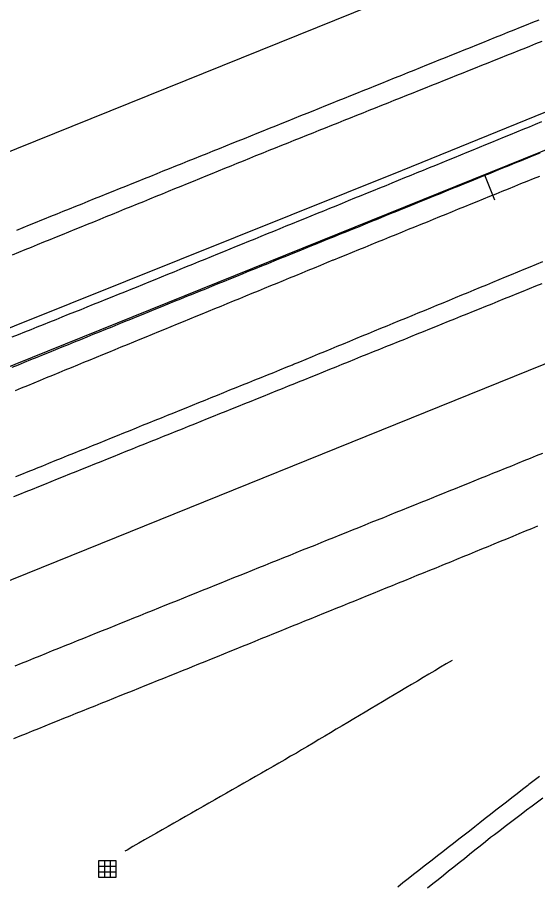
# Model space of a CAD drawing. Extents: x 1901471 to 1963503, y 756461 to 799997.
# Drawn here: x 1930287.8 to 1930365.1, y 773281.7 to 773410.4 of the extents above; entities that cross this region are included whole.
import ezdxf

# ---------------------------------------------------------------- set-up
doc = ezdxf.new("R2010")
doc.units = 0
for name, color, linetype in [('RD_EX_DR_ErosCtrl', 7, 'Continuous'), ('RD_EX_DR_Inlet', 7, 'Continuous'), ('RD_EX_Fence_Other', 7, 'Continuous'), ('RD_EX_H2O', 7, 'Continuous'), ('RD_EX_Road', 7, 'Continuous'), ('RD_HC_Cl', 7, 'Continuous'), ('RD_HC_Data_Tic', 7, 'Continuous')]:
    doc.layers.add(name, color=color, linetype=linetype)

# ---------------------------------------------------------------- blocks, each defined once
blk = doc.blocks.new('DI')
at = {"layer": 'RD_EX_DR_Inlet'}
for p, q in [((-0.84, 2.56), (-0.84, -2.44)), ((0.86, 2.56), (0.86, -2.44)), ((-2.54, 0.86), (2.46, 0.86)), ((-2.54, -0.84), (2.46, -0.84))]:
    blk.add_line(p, q, dxfattribs=at)
blk.add_lwpolyline([(-2.54, -2.44), (-2.54, 2.56), (2.46, 2.56), (2.46, -2.44)], close=True, dxfattribs=at)

msp = doc.modelspace()

# ---------------------------------------------------------------- linework, layer by layer
at = {"layer": 'RD_EX_DR_ErosCtrl'}
for points in [[(1930287.08, 773362.91), (1930288, 773363.28), (1930288.93, 773363.66), (1930289.86, 773364.03), (1930290.79, 773364.4), (1930291.71, 773364.78), (1930292.64, 773365.15), (1930293.57, 773365.52), (1930294.5, 773365.89), (1930295.42, 773366.27), (1930296.35, 773366.64), (1930297.28, 773367.01), (1930298.21, 773367.38), (1930299.14, 773367.76), (1930300.06, 773368.13), (1930300.99, 773368.5), (1930301.92, 773368.87), (1930302.85, 773369.25), (1930303.77, 773369.62), (1930304.7, 773369.99), (1930305.53, 773370.32), (1930306.45, 773370.7), (1930307.38, 773371.08), (1930308.3, 773371.46), (1930309.23, 773371.84), (1930310.16, 773372.21), (1930311.08, 773372.59), (1930312.01, 773372.97), (1930312.93, 773373.35), (1930313.86, 773373.72), (1930314.78, 773374.1), (1930315.71, 773374.48), (1930316.64, 773374.86), (1930317.56, 773375.24), (1930318.49, 773375.61), (1930319.41, 773375.99), (1930320.34, 773376.37), (1930321.26, 773376.75), (1930322.19, 773377.12), (1930323.12, 773377.5), (1930324.04, 773377.88), (1930324.97, 773378.26), (1930325.89, 773378.63), (1930325.89, 773378.63), (1930326.82, 773379.01), (1930327.74, 773379.39), (1930328.67, 773379.77), (1930329.6, 773380.15), (1930330.52, 773380.52), (1930331.45, 773380.9), (1930332.37, 773381.28), (1930333.3, 773381.66), (1930334.22, 773382.03), (1930335.15, 773382.41), (1930336.08, 773382.79), (1930337, 773383.17), (1930337.93, 773383.55), (1930338.85, 773383.92), (1930339.78, 773384.3), (1930340.7, 773384.68), (1930341.63, 773385.06), (1930342.56, 773385.43), (1930343.48, 773385.81), (1930344.41, 773386.19), (1930345.33, 773386.57), (1930346.26, 773386.94), (1930347.19, 773387.32), (1930348.11, 773387.7), (1930349.02, 773388.07), (1930349.95, 773388.45), (1930350.87, 773388.83), (1930351.8, 773389.21), (1930352.72, 773389.59), (1930353.65, 773389.96), (1930354.57, 773390.34), (1930355.5, 773390.72), (1930356.42, 773391.1), (1930357.35, 773391.48), (1930358.27, 773391.86), (1930359.2, 773392.24), (1930360.12, 773392.62), (1930361.05, 773392.99), (1930361.98, 773393.37), (1930362.9, 773393.75), (1930363.83, 773394.13), (1930364.75, 773394.51), (1930365.68, 773394.89)], [(1930365.31, 773386.76), (1930364.39, 773386.39), (1930363.46, 773386.01), (1930362.53, 773385.63), (1930361.61, 773385.26), (1930360.68, 773384.88), (1930359.76, 773384.5), (1930358.83, 773384.13), (1930357.9, 773383.75), (1930356.98, 773383.37), (1930356.05, 773383), (1930355.13, 773382.62), (1930354.2, 773382.24), (1930353.27, 773381.87), (1930352.35, 773381.49), (1930351.42, 773381.11), (1930350.5, 773380.74), (1930349.57, 773380.36), (1930348.64, 773379.98), (1930347.72, 773379.61), (1930346.79, 773379.23), (1930345.86, 773378.85), (1930344.94, 773378.47), (1930344.01, 773378.1), (1930343.09, 773377.72), (1930342.16, 773377.34), (1930341.23, 773376.97), (1930340.31, 773376.59), (1930339.38, 773376.21), (1930338.46, 773375.84), (1930337.53, 773375.46), (1930337.53, 773375.46), (1930336.6, 773375.08), (1930335.68, 773374.71), (1930334.75, 773374.33), (1930334.66, 773374.29), (1930333.73, 773373.91), (1930332.81, 773373.53), (1930331.88, 773373.15), (1930330.96, 773372.77), (1930330.03, 773372.39), (1930329.11, 773372.01), (1930328.18, 773371.63), (1930327.26, 773371.25), (1930326.33, 773370.87), (1930325.41, 773370.49), (1930324.48, 773370.11), (1930323.56, 773369.73), (1930322.63, 773369.35), (1930321.71, 773368.97), (1930320.78, 773368.59), (1930319.86, 773368.21), (1930318.93, 773367.83), (1930318.01, 773367.45), (1930317.08, 773367.07), (1930316.16, 773366.69), (1930315.23, 773366.31), (1930314.31, 773365.93), (1930313.39, 773365.55), (1930312.46, 773365.17), (1930311.54, 773364.79), (1930310.61, 773364.41), (1930309.69, 773364.03), (1930308.76, 773363.65), (1930307.84, 773363.27), (1930306.91, 773362.89), (1930305.99, 773362.51), (1930305.06, 773362.13), (1930304.14, 773361.75), (1930303.21, 773361.37), (1930302.29, 773360.99), (1930301.36, 773360.61), (1930300.44, 773360.23), (1930299.51, 773359.85), (1930298.59, 773359.47), (1930297.66, 773359.09), (1930296.74, 773358.71), (1930295.81, 773358.33), (1930294.89, 773357.95), (1930293.96, 773357.57), (1930293.04, 773357.19), (1930292.11, 773356.81), (1930291.19, 773356.43), (1930290.26, 773356.05), (1930289.34, 773355.67), (1930288.41, 773355.29), (1930287.49, 773354.91)]]:
    msp.add_lwpolyline(points, dxfattribs=at)
at = {"layer": 'RD_EX_Fence_Other'}
msp.add_lwpolyline([(1931133.89, 773707.87), (1931099.83, 773694.13), (1931067.48, 773680.72), (1931027.55, 773663.68), (1930982.76, 773645.81), (1930938.97, 773628.09), (1930893.39, 773609.71), (1930849.11, 773591.39), (1930804.88, 773573.99), (1930760.65, 773556.5), (1930716.24, 773538.84), (1930656.76, 773514.52), (1930612.46, 773496.32), (1930567.72, 773478.03), (1930492.15, 773447.44), (1930419.73, 773418.13), (1930344.93, 773387.63), (1930270.78, 773357.87), (1930212.61, 773334.12), (1930147.85, 773308.03), (1930094.8, 773286.49), (1930062.24, 773274.79), (1930012.63, 773254.25)], dxfattribs=at)
at = {"layer": 'RD_EX_H2O'}
for points in [[(1930365.39, 773390.22), (1930364.47, 773389.84), (1930363.54, 773389.47), (1930362.62, 773389.09), (1930361.69, 773388.71), (1930360.76, 773388.33), (1930359.84, 773387.96), (1930358.91, 773387.58), (1930357.99, 773387.2), (1930357.06, 773386.83), (1930356.13, 773386.45), (1930355.21, 773386.07), (1930354.28, 773385.7), (1930353.35, 773385.32), (1930352.43, 773384.94), (1930351.5, 773384.57), (1930350.58, 773384.19), (1930349.65, 773383.81), (1930348.72, 773383.44), (1930347.8, 773383.06), (1930346.87, 773382.68), (1930345.95, 773382.31), (1930345.02, 773381.93), (1930344.09, 773381.55), (1930343.17, 773381.18), (1930342.24, 773380.8), (1930341.32, 773380.42), (1930340.39, 773380.05), (1930339.46, 773379.67), (1930338.54, 773379.29), (1930337.61, 773378.91), (1930337.61, 773378.91), (1930336.68, 773378.54), (1930335.76, 773378.16), (1930334.83, 773377.78), (1930333.91, 773377.41), (1930332.98, 773377.03), (1930332.05, 773376.65), (1930331.48, 773376.42), (1930330.55, 773376.04), (1930329.63, 773375.67), (1930328.7, 773375.29), (1930327.77, 773374.92), (1930326.85, 773374.54), (1930325.92, 773374.16), (1930324.99, 773373.79), (1930324.07, 773373.41), (1930323.14, 773373.03), (1930322.21, 773372.66), (1930321.29, 773372.28), (1930320.36, 773371.91), (1930319.44, 773371.53), (1930318.51, 773371.15), (1930317.58, 773370.78), (1930316.66, 773370.4), (1930315.73, 773370.03), (1930314.8, 773369.65), (1930313.88, 773369.27), (1930312.95, 773368.9), (1930312.02, 773368.52), (1930311.1, 773368.15), (1930310.17, 773367.77), (1930309.24, 773367.39), (1930308.32, 773367.02), (1930307.39, 773366.64), (1930306.47, 773366.26), (1930305.54, 773365.89), (1930304.61, 773365.51), (1930303.69, 773365.14), (1930302.76, 773364.76), (1930301.83, 773364.38), (1930300.91, 773364.01), (1930299.98, 773363.63), (1930299.05, 773363.26), (1930298.13, 773362.88), (1930297.2, 773362.5), (1930296.27, 773362.13), (1930295.35, 773361.75), (1930294.42, 773361.37), (1930293.5, 773361), (1930292.57, 773360.62), (1930291.64, 773360.25), (1930290.72, 773359.87), (1930289.79, 773359.49), (1930288.86, 773359.12), (1930287.94, 773358.74), (1930287.01, 773358.37)], [(1930352.35, 773314.86), (1930351.5, 773314.35), (1930350.64, 773313.84), (1930349.78, 773313.32), (1930348.92, 773312.81), (1930348.06, 773312.3), (1930347.2, 773311.79), (1930346.34, 773311.28), (1930345.48, 773310.77), (1930344.62, 773310.25), (1930343.76, 773309.74), (1930342.9, 773309.23), (1930342.05, 773308.72), (1930341.19, 773308.21), (1930340.33, 773307.7), (1930339.47, 773307.18), (1930338.61, 773306.67), (1930337.75, 773306.16), (1930336.89, 773305.65), (1930336.03, 773305.14), (1930335.17, 773304.63), (1930334.31, 773304.11), (1930333.46, 773303.6), (1930332.6, 773303.09), (1930331.74, 773302.58), (1930330.88, 773302.07), (1930330.02, 773301.55), (1930329.26, 773301.1), (1930328.39, 773300.61), (1930327.53, 773300.11), (1930326.66, 773299.61), (1930325.79, 773299.11), (1930324.93, 773298.62), (1930324.06, 773298.12), (1930323.19, 773297.62), (1930322.32, 773297.13), (1930321.46, 773296.63), (1930320.59, 773296.13), (1930319.72, 773295.64), (1930318.86, 773295.14), (1930317.99, 773294.64), (1930317.12, 773294.15), (1930316.26, 773293.65), (1930315.39, 773293.15), (1930314.52, 773292.65), (1930313.66, 773292.16), (1930312.79, 773291.66), (1930311.92, 773291.16), (1930311.06, 773290.67), (1930310.19, 773290.17), (1930309.32, 773289.67), (1930308.46, 773289.18), (1930307.59, 773288.68), (1930306.72, 773288.18), (1930305.85, 773287.69), (1930304.99, 773287.19), (1930304.12, 773286.69), (1930303.79, 773286.5)]]:
    msp.add_lwpolyline(points, dxfattribs=at)
at = {"layer": 'RD_EX_Road'}
for points in [[(1930287.76, 773378.79), (1930288.69, 773379.17), (1930289.61, 773379.55), (1930290.54, 773379.92), (1930291.46, 773380.3), (1930291.87, 773380.46), (1930292.79, 773380.84), (1930293.72, 773381.21), (1930294.65, 773381.58), (1930295.58, 773381.96), (1930296.5, 773382.33), (1930297.43, 773382.7), (1930298.36, 773383.08), (1930299.29, 773383.45), (1930300.21, 773383.82), (1930301.14, 773384.2), (1930302.07, 773384.57), (1930303, 773384.95), (1930303.92, 773385.32), (1930304.85, 773385.69), (1930305.78, 773386.07), (1930306.71, 773386.44), (1930307.63, 773386.81), (1930308.56, 773387.19), (1930309.49, 773387.56), (1930310.42, 773387.93), (1930311.34, 773388.31), (1930312.27, 773388.68), (1930313.2, 773389.05), (1930314.13, 773389.43), (1930315.05, 773389.8), (1930315.98, 773390.17), (1930316.91, 773390.55), (1930317.84, 773390.92), (1930318.76, 773391.29), (1930319.69, 773391.67), (1930320.62, 773392.04), (1930321.55, 773392.41), (1930322.47, 773392.79), (1930323.4, 773393.16), (1930324.33, 773393.54), (1930325.26, 773393.91), (1930326.18, 773394.28), (1930327.11, 773394.66), (1930328.04, 773395.03), (1930328.97, 773395.4), (1930329.89, 773395.78), (1930330.82, 773396.15), (1930331.75, 773396.52), (1930332.68, 773396.9), (1930333.61, 773397.27), (1930334.53, 773397.64), (1930335.46, 773398.02), (1930336.39, 773398.39), (1930337.32, 773398.76), (1930338.24, 773399.14), (1930339.17, 773399.51), (1930340.1, 773399.88), (1930341.03, 773400.26), (1930341.95, 773400.63), (1930342.88, 773401), (1930343.81, 773401.38), (1930343.95, 773401.44), (1930344.88, 773401.81), (1930345.81, 773402.18), (1930346.73, 773402.56), (1930347.66, 773402.93), (1930348.59, 773403.31), (1930349.52, 773403.68), (1930350.44, 773404.05), (1930351.37, 773404.43), (1930352.3, 773404.8), (1930353.22, 773405.18), (1930354.15, 773405.55), (1930355.08, 773405.92), (1930356.01, 773406.3), (1930356.93, 773406.67), (1930357.86, 773407.05), (1930358.79, 773407.42), (1930359.72, 773407.79), (1930360.64, 773408.17), (1930361.57, 773408.54), (1930362.5, 773408.92), (1930363.42, 773409.29), (1930364.35, 773409.66), (1930365.28, 773410.04)], [(1930287.13, 773375.13), (1930288.06, 773375.51), (1930288.99, 773375.89), (1930289.91, 773376.26), (1930290.84, 773376.64), (1930291.76, 773377.02), (1930292.69, 773377.39), (1930293.62, 773377.77), (1930294.54, 773378.15), (1930295.47, 773378.53), (1930296.39, 773378.9), (1930297.32, 773379.28), (1930298.24, 773379.66), (1930299.17, 773380.03), (1930300.1, 773380.41), (1930301.02, 773380.79), (1930301.95, 773381.17), (1930302.87, 773381.54), (1930303.8, 773381.92), (1930304.73, 773382.3), (1930305.65, 773382.68), (1930306.58, 773383.05), (1930307.5, 773383.43), (1930308.43, 773383.81), (1930309.36, 773384.18), (1930310.28, 773384.56), (1930311.21, 773384.94), (1930312.13, 773385.32), (1930313.06, 773385.69), (1930313.99, 773386.07), (1930314.91, 773386.45), (1930315.84, 773386.83), (1930316.76, 773387.2), (1930317.69, 773387.58), (1930318.62, 773387.96), (1930319.54, 773388.33), (1930320.47, 773388.71), (1930321.39, 773389.09), (1930322.32, 773389.47), (1930323.24, 773389.84), (1930323.36, 773389.89), (1930324.29, 773390.26), (1930325.22, 773390.63), (1930326.15, 773391.01), (1930327.08, 773391.38), (1930328, 773391.75), (1930328.93, 773392.12), (1930329.86, 773392.49), (1930330.79, 773392.86), (1930331.72, 773393.23), (1930332.65, 773393.61), (1930333.57, 773393.98), (1930334.5, 773394.35), (1930335.43, 773394.72), (1930336.36, 773395.09), (1930337.29, 773395.46), (1930338.21, 773395.84), (1930339.14, 773396.21), (1930340.07, 773396.58), (1930341, 773396.95), (1930341.93, 773397.32), (1930342.86, 773397.69), (1930343.78, 773398.07), (1930344.71, 773398.44), (1930345.64, 773398.81), (1930346.57, 773399.18), (1930347.5, 773399.55), (1930348.42, 773399.92), (1930349.35, 773400.3), (1930350.28, 773400.67), (1930351.21, 773401.04), (1930352.14, 773401.41), (1930353.07, 773401.78), (1930353.99, 773402.15), (1930354.92, 773402.52), (1930355.85, 773402.9), (1930356.78, 773403.27), (1930357.71, 773403.64), (1930358.63, 773404.01), (1930359.56, 773404.38), (1930360.49, 773404.75), (1930361.42, 773405.13), (1930362.35, 773405.5), (1930363.28, 773405.87), (1930363.88, 773406.11), (1930364.81, 773406.49), (1930365.74, 773406.86)], [(1930287.58, 773342.17), (1930288.51, 773342.54), (1930289.44, 773342.91), (1930290.36, 773343.28), (1930290.66, 773343.4), (1930291.59, 773343.78), (1930292.51, 773344.15), (1930293.44, 773344.53), (1930294.37, 773344.9), (1930295.29, 773345.28), (1930296.22, 773345.65), (1930297.15, 773346.03), (1930298.07, 773346.4), (1930299, 773346.78), (1930299.93, 773347.15), (1930300.85, 773347.53), (1930301.78, 773347.9), (1930302.71, 773348.28), (1930303.63, 773348.65), (1930304.56, 773349.03), (1930305.49, 773349.4), (1930306.42, 773349.78), (1930307.34, 773350.15), (1930308.27, 773350.53), (1930309.2, 773350.9), (1930310.12, 773351.28), (1930311.05, 773351.65), (1930311.98, 773352.03), (1930312.9, 773352.4), (1930313.83, 773352.78), (1930314.76, 773353.15), (1930315.68, 773353.53), (1930316.61, 773353.9), (1930317.54, 773354.28), (1930318.46, 773354.65), (1930319.39, 773355.03), (1930320.32, 773355.4), (1930321.25, 773355.78), (1930322.17, 773356.15), (1930323.1, 773356.53), (1930324.03, 773356.9), (1930324.95, 773357.28), (1930325.88, 773357.65), (1930326.81, 773358.03), (1930327.73, 773358.4), (1930328.66, 773358.78), (1930328.84, 773358.85), (1930329.77, 773359.23), (1930330.69, 773359.61), (1930331.62, 773360), (1930332.54, 773360.38), (1930333.47, 773360.76), (1930334.39, 773361.14), (1930335.31, 773361.52), (1930336.24, 773361.9), (1930337.16, 773362.28), (1930338.09, 773362.66), (1930339.01, 773363.05), (1930339.94, 773363.43), (1930340.86, 773363.81), (1930341.78, 773364.19), (1930342.71, 773364.57), (1930343.63, 773364.95), (1930344.56, 773365.33), (1930345.48, 773365.72), (1930346.41, 773366.1), (1930347.33, 773366.48), (1930348.25, 773366.86), (1930349.18, 773367.24), (1930350.1, 773367.62), (1930351.03, 773368), (1930351.95, 773368.39), (1930352.88, 773368.77), (1930353.8, 773369.15), (1930354.72, 773369.53), (1930355.65, 773369.91), (1930356.57, 773370.29), (1930357.5, 773370.67), (1930358.42, 773371.06), (1930359.35, 773371.44), (1930360.27, 773371.82), (1930361.19, 773372.2), (1930362.12, 773372.58), (1930363.04, 773372.96), (1930363.97, 773373.34), (1930364.89, 773373.72), (1930365.82, 773374.11)], [(1930287.28, 773339.19), (1930288.21, 773339.57), (1930289.14, 773339.94), (1930290.07, 773340.31), (1930290.99, 773340.69), (1930291.92, 773341.06), (1930292.85, 773341.43), (1930293.78, 773341.81), (1930294.7, 773342.18), (1930295.63, 773342.55), (1930296.56, 773342.93), (1930297.48, 773343.3), (1930298.41, 773343.67), (1930299.34, 773344.05), (1930300.27, 773344.42), (1930301.19, 773344.79), (1930302.12, 773345.17), (1930303.05, 773345.54), (1930303.98, 773345.92), (1930304.9, 773346.29), (1930305.83, 773346.66), (1930306.76, 773347.04), (1930307.69, 773347.41), (1930308.61, 773347.78), (1930309.54, 773348.16), (1930310.47, 773348.53), (1930311.39, 773348.9), (1930312.32, 773349.28), (1930313.25, 773349.65), (1930314.18, 773350.02), (1930315.1, 773350.4), (1930316.03, 773350.77), (1930316.96, 773351.14), (1930317.89, 773351.52), (1930318.81, 773351.89), (1930319.74, 773352.27), (1930320.67, 773352.64), (1930321.59, 773353.01), (1930322.52, 773353.39), (1930323.45, 773353.76), (1930324.38, 773354.13), (1930325.3, 773354.51), (1930326.23, 773354.88), (1930327.16, 773355.25), (1930328.09, 773355.63), (1930329.01, 773356), (1930329.57, 773356.22), (1930330.49, 773356.6), (1930331.42, 773356.97), (1930332.35, 773357.35), (1930333.27, 773357.73), (1930334.2, 773358.1), (1930335.13, 773358.48), (1930336.05, 773358.85), (1930336.98, 773359.23), (1930337.91, 773359.6), (1930338.83, 773359.98), (1930339.76, 773360.35), (1930340.69, 773360.73), (1930341.61, 773361.1), (1930342.54, 773361.48), (1930343.47, 773361.85), (1930344.39, 773362.23), (1930345.32, 773362.6), (1930346.25, 773362.98), (1930347.17, 773363.35), (1930348.1, 773363.73), (1930349.03, 773364.1), (1930349.95, 773364.48), (1930350.88, 773364.85), (1930351.81, 773365.23), (1930352.74, 773365.6), (1930353.66, 773365.98), (1930354.59, 773366.35), (1930355.52, 773366.73), (1930356.44, 773367.1), (1930357.37, 773367.48), (1930358.3, 773367.85), (1930359.22, 773368.23), (1930360.15, 773368.6), (1930361.08, 773368.98), (1930362, 773369.35), (1930362.93, 773369.73), (1930363.86, 773370.1), (1930364.78, 773370.48), (1930365.71, 773370.85)], [(1930365.78, 773345.61), (1930364.86, 773345.23), (1930363.93, 773344.86), (1930363, 773344.48), (1930362.08, 773344.11), (1930361.15, 773343.73), (1930360.22, 773343.36), (1930359.3, 773342.98), (1930358.37, 773342.61), (1930357.44, 773342.23), (1930356.52, 773341.86), (1930355.59, 773341.48), (1930354.66, 773341.11), (1930353.73, 773340.73), (1930352.81, 773340.36), (1930351.88, 773339.98), (1930350.95, 773339.61), (1930350.03, 773339.24), (1930349.58, 773339.05), (1930348.65, 773338.68), (1930347.73, 773338.31), (1930346.8, 773337.93), (1930345.87, 773337.56), (1930344.94, 773337.19), (1930344.02, 773336.81), (1930343.09, 773336.44), (1930342.16, 773336.06), (1930341.23, 773335.69), (1930340.31, 773335.32), (1930339.38, 773334.94), (1930338.45, 773334.57), (1930337.53, 773334.2), (1930336.6, 773333.82), (1930335.67, 773333.45), (1930334.74, 773333.08), (1930333.82, 773332.7), (1930332.89, 773332.33), (1930331.96, 773331.95), (1930331.03, 773331.58), (1930330.11, 773331.21), (1930329.18, 773330.83), (1930328.25, 773330.46), (1930327.33, 773330.09), (1930326.4, 773329.71), (1930325.47, 773329.34), (1930324.54, 773328.96), (1930323.62, 773328.59), (1930322.69, 773328.22), (1930321.76, 773327.84), (1930320.83, 773327.47), (1930319.91, 773327.1), (1930318.98, 773326.72), (1930318.05, 773326.35), (1930317.12, 773325.98), (1930316.2, 773325.6), (1930315.27, 773325.23), (1930314.34, 773324.85), (1930313.42, 773324.48), (1930312.49, 773324.11), (1930311.56, 773323.73), (1930310.63, 773323.36), (1930309.71, 773322.99), (1930308.78, 773322.61), (1930307.85, 773322.24), (1930306.92, 773321.86), (1930306, 773321.49), (1930305.07, 773321.12), (1930304.14, 773320.74), (1930303.22, 773320.37), (1930302.29, 773320), (1930301.36, 773319.62), (1930300.43, 773319.25), (1930299.51, 773318.88), (1930298.58, 773318.5), (1930297.65, 773318.13), (1930296.72, 773317.75), (1930295.8, 773317.38), (1930294.87, 773317.01), (1930293.94, 773316.63), (1930293.01, 773316.26), (1930292.09, 773315.89), (1930291.16, 773315.51), (1930290.23, 773315.14), (1930289.31, 773314.76), (1930288.38, 773314.39), (1930287.45, 773314.02)], [(1930287.31, 773303.27), (1930288.23, 773303.64), (1930289.16, 773304.02), (1930290.09, 773304.39), (1930291.02, 773304.76), (1930291.94, 773305.14), (1930292.87, 773305.51), (1930293.8, 773305.88), (1930294.73, 773306.26), (1930295.65, 773306.63), (1930296.58, 773307), (1930297.51, 773307.38), (1930298.44, 773307.75), (1930299.36, 773308.12), (1930300.29, 773308.5), (1930301.22, 773308.87), (1930302.15, 773309.24), (1930303.07, 773309.62), (1930304, 773309.99), (1930304.93, 773310.36), (1930305.86, 773310.74), (1930306.79, 773311.11), (1930307.71, 773311.48), (1930308.64, 773311.85), (1930309.57, 773312.23), (1930310.5, 773312.6), (1930311.42, 773312.97), (1930312.35, 773313.35), (1930313.28, 773313.72), (1930313.84, 773313.95), (1930314.77, 773314.33), (1930315.7, 773314.7), (1930316.62, 773315.08), (1930317.55, 773315.46), (1930318.48, 773315.83), (1930319.4, 773316.21), (1930320.33, 773316.59), (1930321.25, 773316.96), (1930322.18, 773317.34), (1930323.11, 773317.71), (1930324.03, 773318.09), (1930324.96, 773318.47), (1930325.89, 773318.84), (1930326.81, 773319.22), (1930327.74, 773319.6), (1930328.67, 773319.97), (1930329.59, 773320.35), (1930330.52, 773320.72), (1930331.44, 773321.1), (1930332.37, 773321.48), (1930333.3, 773321.85), (1930334.22, 773322.23), (1930335.15, 773322.61), (1930336.08, 773322.98), (1930337, 773323.36), (1930337.93, 773323.73), (1930338.85, 773324.11), (1930339.78, 773324.49), (1930340.71, 773324.86), (1930341.63, 773325.24), (1930342.56, 773325.62), (1930343.49, 773325.99), (1930344.41, 773326.37), (1930345.34, 773326.75), (1930346.26, 773327.12), (1930347.19, 773327.5), (1930348.12, 773327.87), (1930349.04, 773328.25), (1930349.97, 773328.63), (1930350.9, 773329), (1930351.23, 773329.14), (1930352.15, 773329.52), (1930353.07, 773329.9), (1930354, 773330.28), (1930354.92, 773330.66), (1930355.85, 773331.04), (1930356.77, 773331.42), (1930357.7, 773331.8), (1930358.62, 773332.18), (1930359.55, 773332.56), (1930360.47, 773332.94), (1930361.4, 773333.32), (1930362.32, 773333.7), (1930363.25, 773334.09), (1930364.17, 773334.47), (1930365.1, 773334.85)], [(1930365.35, 773297.61), (1930364.55, 773297.01), (1930363.75, 773296.41), (1930363.58, 773296.29), (1930362.8, 773295.67), (1930362.01, 773295.05), (1930361.22, 773294.44), (1930360.43, 773293.82), (1930359.65, 773293.21), (1930358.86, 773292.59), (1930358.07, 773291.98), (1930357.28, 773291.36), (1930356.49, 773290.75), (1930355.71, 773290.13), (1930354.92, 773289.51), (1930354.13, 773288.9), (1930353.34, 773288.28), (1930352.56, 773287.67), (1930351.77, 773287.05), (1930350.98, 773286.44), (1930350.19, 773285.82), (1930349.4, 773285.2), (1930348.62, 773284.59), (1930348.21, 773284.27), (1930347.42, 773283.65), (1930346.63, 773283.03), (1930345.85, 773282.41), (1930345.06, 773281.79), (1930344.28, 773281.17)], [(1930348.72, 773281.07), (1930349.5, 773281.7), (1930350.28, 773282.32), (1930351.06, 773282.95), (1930351.84, 773283.58), (1930352.62, 773284.2), (1930353.4, 773284.83), (1930354.18, 773285.45), (1930354.96, 773286.08), (1930355.74, 773286.7), (1930356.52, 773287.33), (1930357.3, 773287.96), (1930358.08, 773288.58), (1930358.64, 773289.01), (1930359.44, 773289.61), (1930360.24, 773290.22), (1930361.03, 773290.82), (1930361.83, 773291.43), (1930362.62, 773292.04), (1930363.42, 773292.64), (1930364.22, 773293.25), (1930365.01, 773293.85), (1930365.81, 773294.46)]]:
    msp.add_lwpolyline(points, dxfattribs=at)
at = {"layer": 'RD_HC_Cl'}
for p, q in [((1938541.05, 776727.63), (1929630.2, 773125.03)), ((1938552.08, 776700.34), (1929639.84, 773096.99)), ((1938563.17, 776672.89), (1929646.86, 773068.07))]:
    msp.add_line(p, q, dxfattribs=at)
at = {"layer": 'RD_HC_Data_Tic'}
msp.add_line((1930357.15, 773387.01), (1930358.65, 773383.3), dxfattribs=at)

# ---------------------------------------------------------------- block references
at = {"layer": 'RD_EX_DR_Inlet', "xscale": 0.5039370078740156, "yscale": 0.5039370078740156}
msp.add_blockref('DI', (1930301.18, 773283.86), dxfattribs=at)

doc.saveas('drawing.dxf')
